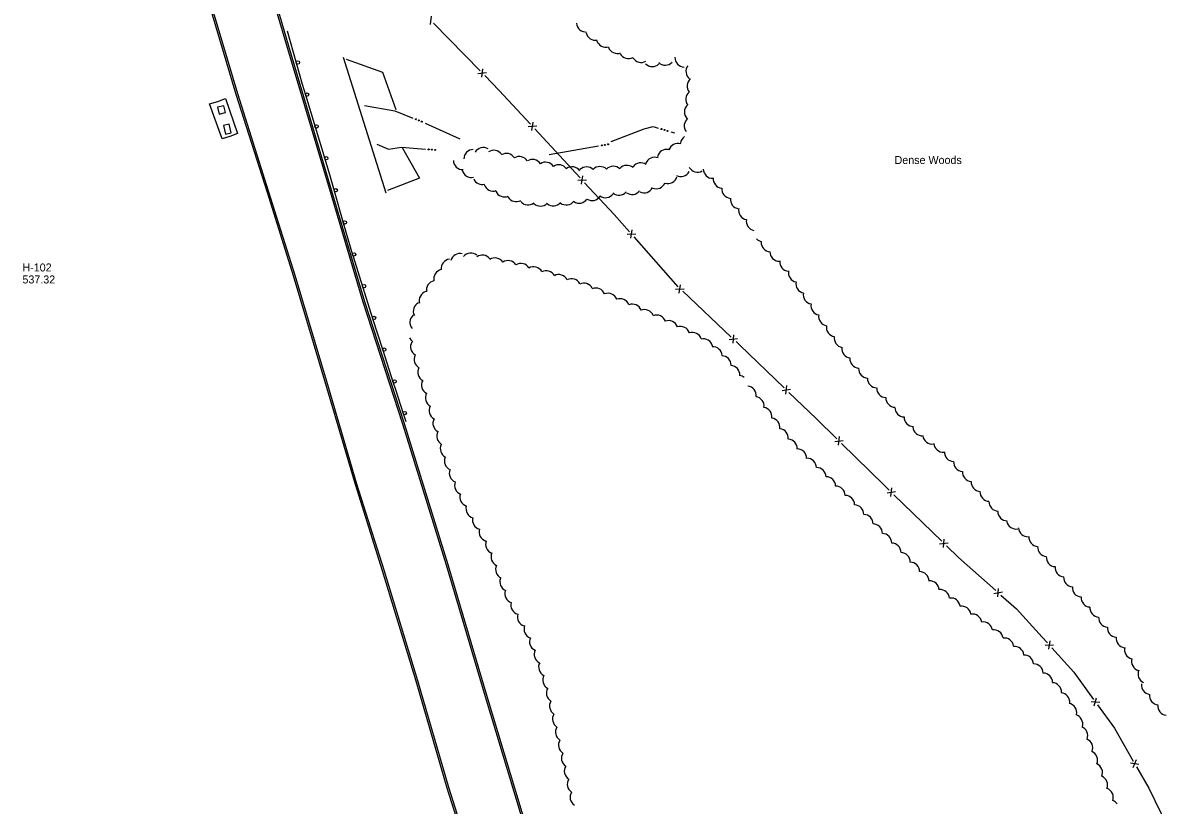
# Model space of a CAD drawing. Extents: x 2402803 to 2427059, y 6985292 to 6997652.
# Drawn here: x 2410174 to 2410860, y 6994618 to 6995087 of the extents above; entities that cross this region are included whole.
import ezdxf

# ---------------------------------------------------------------- set-up
doc = ezdxf.new("R2010")
doc.units = 0
for name, color, linetype in [('p_control ground ctrl', 7, 'Continuous'), ('p_drainage conc drain', 7, 'Continuous'), ('p_drainage riprap', 7, 'Continuous'), ('p_drainage water', 7, 'Continuous'), ('p_road - paved curb', 7, 'Continuous'), ('p_road bridge end', 7, 'Continuous'), ('p_road guard rails', 7, 'Continuous'), ('p_structure fence', 7, 'Continuous'), ('p_veg woods', 7, 'Continuous'), ('V7 LEVEL 31', 7, 'Continuous')]:
    doc.layers.add(name, color=color, linetype=linetype)

msp = doc.modelspace()

# ---------------------------------------------------------------- linework, layer by layer
at = {"layer": 'p_drainage conc drain'}
for points in [[(2410285.83, 6995038.58), (2410290.89, 6995039.83), (2410295.53, 6995041.63), (2410302.66, 6995020.7), (2410298.07, 6995018.9), (2410293.34, 6995017.52)], [(2410293.36, 6995017.48), (2410285.83, 6995038.58)]]:
    msp.add_lwpolyline(points, dxfattribs=at)
at = {"layer": 'p_drainage riprap'}
for points in [[(2410367.8, 6995065.34), (2410389.63, 6995057.52), (2410397.63, 6995035.1)], [(2410401.36, 6995012.33), (2410411.8, 6994993.83), (2410392.65, 6994986.52)]]:
    msp.add_lwpolyline(points, dxfattribs=at)
at = {"layer": 'p_drainage water'}
for p, q in [((2410415.18, 6995026.95), (2410435.93, 6995017.53)), ((2410562.69, 6995021.69), (2410564.87, 6995021.04)), ((2410489.65, 6995008.11), (2410519.21, 6995013.22))]:
    msp.add_line(p, q, dxfattribs=at)
for points in [[(2410378.9, 6995037.57), (2410396.94, 6995034.28), (2410407.78, 6995029.98)], [(2410526.75, 6995015.85), (2410546.66, 6995023.5), (2410552.04, 6995024.88), (2410555.02, 6995023.99)], [(2410386.13, 6995014.4), (2410393.28, 6995011.28), (2410401.1, 6995012.54), (2410415.33, 6995011.36)]]:
    msp.add_lwpolyline(points, dxfattribs=at)
for centre in [(2410409.64, 6995029.24), (2410411.42, 6995028.54), (2410413.21, 6995027.83), (2410556.94, 6995023.41), (2410558.78, 6995022.86), (2410560.62, 6995022.31), (2410417.32, 6995011.2), (2410419.24, 6995011.04), (2410421.15, 6995010.88), (2410521.18, 6995013.56), (2410523.07, 6995013.89), (2410524.97, 6995014.22)]:
    msp.add_circle(centre, 0.3, dxfattribs=at)
at = {"layer": 'p_road - paved curb'}
for points in [[(2410288.27, 6994397.26), (2410289.97, 6994397.71), (2410345.71, 6994412.39), (2410398.55, 6994426.1), (2410434.7, 6994435.66), (2410475.76, 6994446.46), (2410479.38, 6994449.13), (2410480.99, 6994452.22), (2410481.36, 6994456.65), (2410479.32, 6994463.87), (2410460.58, 6994524.7), (2410443.46, 6994580.64), (2410428.46, 6994627.99), (2410409.84, 6994692.05), (2410389.64, 6994758.4), (2410373.33, 6994810.09), (2410356.23, 6994868.32), (2410336.22, 6994935.24), (2410320.56, 6994985.28), (2410301.81, 6995044.17), (2410283.82, 6995104.93), (2410267.3, 6995160.77)], [(2410444.41, 6994580.94), (2410429.42, 6994628.28), (2410410.8, 6994692.34), (2410390.6, 6994758.7), (2410374.29, 6994810.38), (2410357.19, 6994868.6), (2410337.18, 6994935.53), (2410321.51, 6994985.58), (2410302.77, 6995044.46), (2410284.78, 6995105.21), (2410268.26, 6995161.05)], [(2410306.58, 6995159.06), (2410317.51, 6995123.26), (2410332.04, 6995073.73), (2410357.55, 6994987.95), (2410377.82, 6994919.64), (2410401.66, 6994846.48), (2410427.86, 6994761.85), (2410450.65, 6994684.83), (2410472.26, 6994613.27), (2410495.25, 6994538.26), (2410516.15, 6994469.31), (2410545.24, 6994374.36), (2410567.49, 6994301.28), (2410587.33, 6994233.52), (2410608.02, 6994165.42), (2410640.02, 6994062.88), (2410651.18, 6994026.44), (2410653.2, 6994024.73), (2410656.65, 6994024.76)], [(2410322.54, 6995109.68), (2410333, 6995074.01), (2410358.51, 6994988.23), (2410378.77, 6994919.94), (2410402.61, 6994846.78), (2410428.82, 6994762.14), (2410451.61, 6994685.12), (2410473.22, 6994613.56), (2410496.21, 6994538.55), (2410517.11, 6994469.6), (2410546.2, 6994374.65), (2410568.45, 6994301.57), (2410584.93, 6994245.29)]]:
    msp.add_lwpolyline(points, dxfattribs=at)
at = {"layer": 'p_road bridge end'}
msp.add_lwpolyline([(2410366.02, 6995066.52), (2410391.59, 6994985.03)], dxfattribs=at)
for points in [[(2410294.35, 6995037.4), (2410290.66, 6995036.5), (2410291.67, 6995032.34), (2410295.36, 6995033.24)], [(2410297.57, 6995026.23), (2410294.17, 6995025.43), (2410295.36, 6995020.37), (2410298.76, 6995021.17)]]:
    msp.add_lwpolyline(points, close=True, dxfattribs=at)
at = {"layer": 'p_road guard rails'}
for p, q in [((2410332.51, 6995082.32), (2410337.87, 6995063.05)), ((2410343.37, 6995043.83), (2410349.15, 6995024.68)), ((2410349.15, 6995024.68), (2410354.93, 6995005.53)), ((2410360.59, 6994986.35), (2410366.12, 6994967.13)), ((2410366.12, 6994967.13), (2410371.65, 6994947.92)), ((2410383.59, 6994909.75), (2410389.74, 6994890.71)), ((2410389.74, 6994890.71), (2410395.88, 6994871.68)), ((2410402.07, 6994852.67), (2410403.62, 6994847.92))]:
    msp.add_line(p, q, dxfattribs=at)
for points in [[(2410337.87, 6995063.05), (2410341.4, 6995050.36), (2410343.37, 6995043.83)], [(2410354.93, 6995005.53), (2410357.8, 6994996.03), (2410360.59, 6994986.35)], [(2410371.65, 6994947.92), (2410371.96, 6994946.84), (2410377.58, 6994928.82)], [(2410377.58, 6994928.82), (2410381.73, 6994915.52), (2410383.59, 6994909.75)], [(2410395.88, 6994871.68), (2410397.33, 6994867.2), (2410402.07, 6994852.67)]]:
    msp.add_lwpolyline(points, dxfattribs=at)
for centre in [(2410338.83, 6995063.32), (2410344.33, 6995044.11), (2410350.11, 6995024.97), (2410355.89, 6995005.82), (2410361.55, 6994986.63), (2410367.08, 6994967.41), (2410372.61, 6994948.19), (2410378.54, 6994929.12), (2410384.55, 6994910.05), (2410390.69, 6994891.02), (2410396.84, 6994871.99), (2410403.02, 6994852.98)]:
    msp.add_circle(centre, 1, dxfattribs=at)
at = {"layer": 'p_structure fence'}
for p, q in [((2410418.48, 6995086.06), (2410419.11, 6995091.15)), ((2410420.31, 6995087.01), (2410448.19, 6995058.32)), ((2410449.14, 6995054.51), (2410449.78, 6995059.59)), ((2410446.91, 6995056.81), (2410452.01, 6995057.3)), ((2410477.03, 6995024.86), (2410482.14, 6995025.24)), ((2410479.21, 6995022.52), (2410479.97, 6995027.58)), ((2410481.06, 6995023.42), (2410508.2, 6994994.13)), ((2410506.89, 6994992.64), (2410512, 6994993.01)), ((2410509.06, 6994990.3), (2410509.82, 6994995.36)), ((2410538.58, 6994957.84), (2410539.46, 6994962.89)), ((2410536.46, 6994960.24), (2410541.57, 6994960.49)), ((2410540.44, 6994958.7), (2410566.86, 6994928.8)), ((2410567.64, 6994924.95), (2410568.52, 6994930)), ((2410565.52, 6994927.35), (2410570.64, 6994927.6)), ((2410569.75, 6994926.04), (2410598.84, 6994898.59)), ((2410597.64, 6994897.02), (2410602.71, 6994897.73)), ((2410599.97, 6994894.82), (2410600.38, 6994899.92)), ((2410629.38, 6994866.58), (2410634.45, 6994867.24)), ((2410631.68, 6994864.36), (2410632.15, 6994869.46)), ((2410663.23, 6994833.73), (2410663.74, 6994838.82)), ((2410660.94, 6994835.97), (2410666.03, 6994836.58)), ((2410692.36, 6994805.18), (2410697.44, 6994805.82)), ((2410694.65, 6994802.95), (2410695.15, 6994808.05)), ((2410696.46, 6994803.94), (2410725.15, 6994776.08)), ((2410726.22, 6994772.29), (2410726.71, 6994777.39)), ((2410723.92, 6994774.52), (2410729.01, 6994775.16)), ((2410756.49, 6994744.81), (2410761.53, 6994745.68)), ((2410758.88, 6994742.69), (2410759.14, 6994747.81)), ((2410789.34, 6994711.33), (2410790.17, 6994716.38)), ((2410787.2, 6994713.71), (2410792.31, 6994714)), ((2410816.72, 6994677.25), (2410818.08, 6994682.19)), ((2410814.84, 6994679.84), (2410819.96, 6994679.6)), ((2410838.46, 6994643.06), (2410843.51, 6994642.26)), ((2410840.04, 6994640.28), (2410841.93, 6994645.04))]:
    msp.add_line(p, q, dxfattribs=at)
for points in [[(2410450.97, 6995055.45), (2410459.58, 6995046.6), (2410478.34, 6995026.35)], [(2410510.91, 6994991.2), (2410528.59, 6994972.12), (2410537.8, 6994961.69)], [(2410601.75, 6994895.84), (2410603.99, 6994893.73), (2410630.6, 6994868.13)], [(2410633.48, 6994865.36), (2410649.77, 6994849.69), (2410662.18, 6994837.52)], [(2410665.03, 6994834.72), (2410690.57, 6994809.66), (2410693.59, 6994806.73)], [(2410728.02, 6994773.29), (2410735.28, 6994766.24), (2410757.64, 6994746.42)], [(2410760.64, 6994743.77), (2410770.02, 6994735.45), (2410785.47, 6994718.57), (2410788.53, 6994715.17)], [(2410791.2, 6994712.2), (2410804.38, 6994697.57), (2410816.32, 6994681.16)], [(2410818.67, 6994677.92), (2410828.91, 6994663.84), (2410840.07, 6994644.21)], [(2410842.05, 6994640.73), (2410849.38, 6994627.83), (2410860.39, 6994605.21)]]:
    msp.add_lwpolyline(points, dxfattribs=at)
at = {"layer": 'p_veg woods'}
for centre, start, end in [((2410511.72, 6995087.23), 184.05586, 274.05586), ((2410517.38, 6995082.3), 191.04276, 281.04276), ((2410523.67, 6995078.05), 196.89288, 286.89288), ((2410530.5, 6995074.4), 200.28688, 290.28688), ((2410537.28, 6995071.25), 207.95303, 297.95303), ((2410544.75, 6995069.01), 210.81274, 300.81274), ((2410570.73, 6995066.25), 178.16697, 268.16697), ((2410551.47, 6995066.53), 224.79199, 314.79199), ((2410559.27, 6995067.34), 226.63897, 316.63897), ((2410577.33, 6995058), 142.78371, 232.78371), ((2410578.09, 6995049.12), 129.2514, 219.2514), ((2410577.24, 6995041.22), 129.12627, 219.12627), ((2410576.39, 6995033.6), 132.96006, 222.96006), ((2410576.28, 6995025.22), 126.84664, 216.84664), ((2410574.02, 6995014.12), 123.67389, 172.5978), ((2410444.1, 6995005.48), 90.11349, 180.11349), ((2410450.12, 6995006.66), 59.71245, 149.71245), ((2410456.39, 6995005), 34.7997, 124.7997), ((2410560.12, 6995005.55), 77.24739, 167.24739), ((2410566.84, 6995009.14), 71.81516, 161.81516), ((2410437.82, 6995004.69), 181.41599, 271.41599), ((2410463.96, 6995003.12), 31.96778, 121.96778), ((2410471.71, 6995001.27), 31.57522, 121.57522), ((2410479.59, 6994999.51), 32.56965, 122.56965), ((2410487.46, 6994997.87), 33.21496, 123.21496), ((2410552.88, 6995000.81), 68.29391, 158.29391), ((2410442.97, 6994999.98), 192.44337, 282.44337), ((2410495.38, 6994996.33), 34.20238, 124.20238), ((2410503.4, 6994995.08), 35.9724, 125.9724), ((2410512.05, 6994995.06), 44.96283, 134.96283), ((2410520.13, 6994995.25), 46.1705, 136.1705), ((2410528.11, 6994995.37), 45.8968, 135.8968), ((2410536.31, 6994995.97), 49.13922, 139.13922), ((2410544.62, 6994997.47), 55.45111, 145.45111), ((2410568.52, 6995000.47), 242.99063, 332.99063), ((2410578.59, 6995003.17), 209.5791, 299.5791), ((2410587.76, 6994999.48), 181.19821, 271.19821), ((2410449.49, 6994995.78), 204.62385, 284.274), ((2410456.07, 6994991.81), 197.98542, 287.98542), ((2410553.88, 6994993.23), 247.69729, 337.69729), ((2410560.88, 6994996.34), 252.45638, 342.45638), ((2410593.69, 6994993.57), 174.86669, 264.86669), ((2410462.79, 6994988.31), 203.77676, 293.77676), ((2410515.41, 6994986.12), 236.91222, 326.91222), ((2410523.35, 6994987.86), 234.93886, 324.93886), ((2410531.63, 6994989.35), 229.14461, 319.14461), ((2410539.34, 6994989.74), 233.18053, 323.18053), ((2410546.53, 6994990.74), 244.15103, 334.15103), ((2410598.83, 6994987.43), 174.23048, 264.23048), ((2410469.79, 6994985.49), 210.33234, 300.33234), ((2410476.9, 6994983.51), 219.36613, 309.36613), ((2410484.4, 6994982.79), 226.12227, 316.12227), ((2410492.2, 6994982.94), 229.06257, 319.06257), ((2410499.92, 6994983.51), 232.79679, 322.79679), ((2410507.61, 6994984.55), 236.24221, 326.24221), ((2410604, 6994981.16), 172.28022, 262.28022), ((2410608.93, 6994974.68), 170.16419, 260.16419), ((2410613.54, 6994968.09), 169.48886, 259.48886), ((2410617.93, 6994961.6), 226.01845, 261.74267), ((2410622.46, 6994955.44), 176.88407, 266.88407), ((2410436.18, 6994943.1), 76.44134, 166.44134), ((2410442.56, 6994943.33), 50.28405, 140.28405), ((2410627.77, 6994949.67), 178.98029, 268.98029), ((2410430.49, 6994939.75), 97.65016, 187.65016), ((2410449.55, 6994942.12), 36.48713, 126.48713), ((2410457.11, 6994940.4), 32.95352, 122.95352), ((2410464.99, 6994938.81), 33.41942, 123.41942), ((2410472.74, 6994937.1), 32.51987, 122.51987), ((2410633.58, 6994943.74), 174.6879, 264.6879), ((2410426, 6994933.5), 101.9687, 191.9687), ((2410480.31, 6994935.1), 30.08174, 120.08174), ((2410487.82, 6994932.78), 28.03711, 118.03711), ((2410495.43, 6994930.41), 27.60924, 117.60924), ((2410638.82, 6994937.21), 169.25718, 259.25718), ((2410421.58, 6994926.78), 101.23072, 191.23072), ((2410502.99, 6994927.95), 26.87594, 116.87594), ((2410510.42, 6994925.3), 25.378, 115.378), ((2410517.68, 6994922.34), 23.08637, 113.08637), ((2410643.33, 6994930.57), 168.83062, 258.83062), ((2410417.28, 6994920.44), 106.02426, 196.02426), ((2410524.95, 6994919.2), 21.90096, 111.90096), ((2410532.2, 6994915.96), 20.98936, 110.98936), ((2410647.72, 6994924.01), 170.26646, 260.26646), ((2410413.76, 6994914.13), 117.41807, 207.41807), ((2410539.51, 6994912.71), 20.98936, 110.98936), ((2410546.79, 6994909.42), 20.78544, 110.78544), ((2410652.34, 6994917.48), 170.33347, 260.33347), ((2410411.7, 6994907.38), 131.0975, 221.0975), ((2410554.07, 6994906.13), 20.69499, 110.69499), ((2410561.3, 6994902.78), 20.25361, 110.25361), ((2410656.97, 6994910.96), 170.47932, 260.47932), ((2410568.43, 6994899.33), 19.16321, 109.16321), ((2410575.5, 6994895.74), 18.11821, 108.11821), ((2410661.6, 6994904.47), 170.6959, 260.6959), ((2410411.23, 6994900.14), 200.15871, 231.87678), ((2410412.12, 6994892.72), 149.49524, 239.49524), ((2410582.14, 6994891.87), 13.65202, 103.65202), ((2410666.26, 6994897.99), 171.03739, 261.03739), ((2410414.19, 6994885.15), 151.48039, 241.48039), ((2410587.79, 6994887.1), 4.67348, 94.67348), ((2410593.17, 6994881.66), 359.70917, 89.70917), ((2410670.85, 6994891.64), 173.27416, 263.27416), ((2410416.46, 6994877.48), 151.49333, 241.49333), ((2410598.41, 6994875.84), 357.26642, 87.26642), ((2410675.69, 6994885.55), 176.36396, 266.36396), ((2410680.93, 6994879.61), 177.53368, 267.53368), ((2410603.37, 6994869.82), 54.24357, 84.41792), ((2410686.29, 6994873.75), 178.2966, 268.2966), ((2410418.73, 6994869.82), 151.49333, 241.49333), ((2410608.19, 6994863.58), 352.71589, 82.71589), ((2410691.78, 6994867.93), 178.2966, 268.2966), ((2410421, 6994862.15), 151.50324, 241.50324), ((2410612.9, 6994857.21), 351.61544, 81.61544), ((2410697.25, 6994862.11), 178.45122, 268.45123), ((2410423.27, 6994854.49), 151.50324, 241.50324), ((2410617.61, 6994850.77), 351.30449, 81.30449), ((2410702.71, 6994856.31), 178.9323, 268.9323), ((2410425.54, 6994846.83), 151.51657, 241.51657), ((2410622.45, 6994844.33), 352.07111, 82.07111), ((2410708.22, 6994850.56), 179.4055, 269.4055), ((2410427.81, 6994839.17), 151.51657, 241.51657), ((2410627.43, 6994837.97), 353.15404, 83.15404), ((2410713.49, 6994845), 184.40026, 274.40026), ((2410719.44, 6994840.04), 187.96787, 277.96787), ((2410429.93, 6994831.63), 153.86366, 243.86366), ((2410632.77, 6994831.78), 355.66586, 85.66586), ((2410726.09, 6994835.14), 184.40169, 274.40169), ((2410432.39, 6994824.25), 156.98295, 246.98295), ((2410638.45, 6994825.85), 358.71465, 88.71465), ((2410644.31, 6994820.19), 0.6852, 90.6852), ((2410732.43, 6994829.56), 177.93099, 267.93099), ((2410435.31, 6994816.95), 158.73923, 248.73923), ((2410650.09, 6994814.63), 1.06255, 91.06255), ((2410737.95, 6994823.61), 176.22773, 266.22773), ((2410743.22, 6994817.59), 176.22773, 266.22773), ((2410438.51, 6994809.68), 159.32338, 249.32338), ((2410655.86, 6994809.08), 1.16566, 91.16566), ((2410748.49, 6994811.59), 176.4285, 266.4285), ((2410441.72, 6994802.58), 162.24741, 252.24741), ((2410661.56, 6994803.52), 0.59876, 90.59876), ((2410753.75, 6994805.67), 177.52468, 267.52468), ((2410667.2, 6994797.91), 0.05126, 90.05126), ((2410672.73, 6994792.21), 359.30013, 89.30013), ((2410759.12, 6994799.81), 178.28732, 268.28732), ((2410445.35, 6994795.62), 164.34491, 254.34491), ((2410678.32, 6994786.49), 359.30013, 89.30013), ((2410764.41, 6994794.03), 180.65969, 270.65969), ((2410449.3, 6994788.66), 164.23656, 254.23656), ((2410683.9, 6994780.77), 359.29957, 89.29957), ((2410769.73, 6994789.04), 190.70924, 280.70924), ((2410776.9, 6994784.44), 183.47499, 273.47499), ((2410453.28, 6994781.6), 162.74181, 252.74181), ((2410689.49, 6994775.05), 359.33023, 89.33023), ((2410783.07, 6994778.58), 176.00471, 266.00471), ((2410457.13, 6994774.27), 158.84208, 248.84208), ((2410695.08, 6994769.33), 359.33023, 89.33023), ((2410788.33, 6994772.53), 175.70448, 265.70448), ((2410460.41, 6994766.69), 155.01519, 245.01519), ((2410700.67, 6994763.61), 359.35431, 89.35431), ((2410706.26, 6994757.89), 359.3638, 89.3638), ((2410793.55, 6994766.45), 175.58333, 265.58333), ((2410463.14, 6994759.12), 154.43175, 244.43175), ((2410711.91, 6994752.18), 359.88796, 89.88796), ((2410798.76, 6994760.38), 175.58333, 265.58333), ((2410465.66, 6994751.78), 157.88225, 247.88225), ((2410717.95, 6994746.65), 2.55501, 92.55501), ((2410803.95, 6994754.32), 175.84502, 265.84502), ((2410468.64, 6994744.68), 162.22723, 252.22723), ((2410724.25, 6994741.4), 5.37049, 95.37049), ((2410809.16, 6994748.27), 176.13552, 266.13552), ((2410814.42, 6994742.25), 176.13552, 266.13552), ((2410472.29, 6994737.7), 163.96035, 253.96035), ((2410730.62, 6994736.38), 6.98995, 96.98995), ((2410737.07, 6994731.51), 8.13306, 98.13306), ((2410819.69, 6994736.22), 176.11734, 266.11734), ((2410476.2, 6994730.67), 163.35059, 253.35059), ((2410743.54, 6994726.74), 8.64176, 98.64176), ((2410824.95, 6994730.19), 176.11734, 266.11734), ((2410480.19, 6994723.37), 158.77338, 248.77338), ((2410749.98, 6994722), 8.64176, 98.64176), ((2410756.4, 6994717.24), 8.46919, 98.46919), ((2410830.27, 6994724.07), 174.51314, 264.51314), ((2410483.5, 6994715.81), 155.24595, 245.24595), ((2410762.66, 6994712.37), 7.41299, 97.41299), ((2410835.51, 6994717.77), 171.72813, 261.72813), ((2410486.31, 6994708.24), 154.03474, 244.03474), ((2410768.76, 6994707.37), 5.84854, 95.84854), ((2410840.48, 6994711.02), 166.29025, 256.29025), ((2410488.95, 6994700.57), 152.51131, 242.51131), ((2410774.61, 6994702.16), 3.46389, 93.46389), ((2410780.41, 6994696.78), 2.15944, 92.15944), ((2410844.64, 6994704.04), 164.57366, 254.57366), ((2410491.39, 6994692.81), 150.50484, 240.50484), ((2410786.06, 6994691.28), 0.54631, 90.54631), ((2410848.58, 6994696.39), 155.68084, 245.68084), ((2410493.58, 6994684.99), 148.87349, 238.87349), ((2410791.38, 6994685.56), 357.86477, 87.86477), ((2410850.57, 6994689.78), 173.2931, 263.2931), ((2410796.33, 6994679.55), 354.69738, 84.69738), ((2410855.52, 6994683.51), 173.2931, 263.2931), ((2410495.49, 6994677.16), 148.01337, 238.01337), ((2410800.52, 6994673.21), 348.85023, 78.85023), ((2410860.48, 6994677.23), 173.2931, 263.2931), ((2410497.3, 6994669.36), 147.89056, 237.89056), ((2410804.12, 6994666.48), 343.49344, 73.49344), ((2410499.08, 6994661.57), 147.89056, 237.89056), ((2410807.13, 6994659.41), 338.82056, 68.82056), ((2410500.87, 6994653.75), 147.63997, 237.63997), ((2410810.15, 6994652.1), 337.50348, 67.50348), ((2410502.62, 6994645.94), 147.5897, 237.5897), ((2410813.04, 6994644.72), 336.48314, 66.48314), ((2410504.37, 6994638.14), 147.5897, 237.5897), ((2410815.97, 6994637.29), 336.52871, 66.52871), ((2410506.1, 6994630.32), 147.46534, 237.46534), ((2410819.04, 6994629.84), 337.42357, 67.42357), ((2410822.43, 6994622.43), 339.61877, 69.61877), ((2410507.84, 6994622.49), 147.23971, 237.23971), ((2410825.83, 6994615.16), 35.88359, 69.96184)]:
    msp.add_arc(centre, 5.65, start, end, dxfattribs=at)

# ---------------------------------------------------------------- texts
at = {"layer": 'p_control ground ctrl'}
msp.add_text('  H-102', height=4.8, dxfattribs=at).set_placement((2410170.04, 6994937.95))
at = {"layer": 'p_veg woods'}
msp.add_text('Dense Woods', height=4.8, dxfattribs=at).set_placement((2410696.88, 6995002.41))
at = {"layer": 'V7 LEVEL 31'}
msp.add_text('  537.32', height=4.8, dxfattribs=at).set_placement((2410170.04, 6994930.75))

doc.saveas('drawing.dxf')
